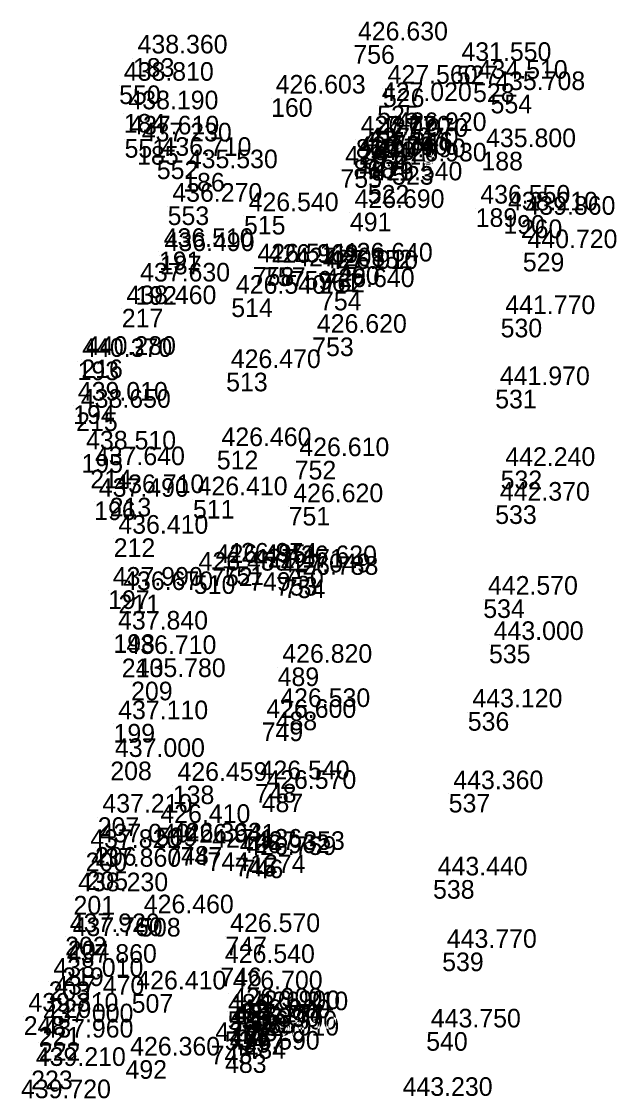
# Model space of a CAD drawing. Extents: x -874038 to -859694, y -1059487 to -1049069.
# Drawn here: x -860583.5 to -860545.1, y -1058026.9 to -1057957.5 of the extents above; entities that cross this region are included whole.
import ezdxf

# ---------------------------------------------------------------- set-up
doc = ezdxf.new("R2010")
doc.units = 0
doc.layers.add('Vrstva 60', color=7, linetype='Continuous')
doc.layers.add('Vrstva 61', color=7, linetype='Continuous')

msp = doc.modelspace()

# ---------------------------------------------------------------- linework, layer by layer
at = {"layer": 'Vrstva 60'}
for p, q in [((-860562.1, -1057959.03), (-860562.1, -1057959.03)), ((-860576.31, -1057959.87), (-860576.31, -1057959.87)), ((-860555.43, -1057960.35), (-860555.43, -1057960.35)), ((-860577.2, -1057961.63), (-860577.2, -1057961.63)), ((-860560.19, -1057961.82), (-860560.19, -1057961.82)), ((-860554.38, -1057961.5), (-860554.38, -1057961.5)), ((-860567.404, -1057962.456), (-860567.404, -1057962.456)), ((-860553.249, -1057962.231), (-860553.249, -1057962.231)), ((-860576.9, -1057963.47), (-860576.9, -1057963.47)), ((-860560.56, -1057962.94), (-860560.56, -1057962.94)), ((-860559.61, -1057964.87), (-860559.61, -1057964.87)), ((-860576.85, -1057965.09), (-860576.85, -1057965.09)), ((-860576.04, -1057965.54), (-860576.04, -1057965.54)), ((-860561.93, -1057965.1), (-860561.93, -1057965.1)), ((-860561.93, -1057965.1), (-860561.93, -1057965.1)), ((-860560.79, -1057965.24), (-860560.79, -1057965.24)), ((-860561.786, -1057966.129), (-860561.786, -1057966.129)), ((-860561.42, -1057965.85), (-860561.42, -1057965.85)), ((-860553.84, -1057965.91), (-860553.84, -1057965.91)), ((-860574.77, -1057966.47), (-860574.77, -1057966.47)), ((-860562.09, -1057966.42), (-860562.09, -1057966.42)), ((-860562.09, -1057966.42), (-860562.09, -1057966.42)), ((-860560.95, -1057966.56), (-860560.95, -1057966.56)), ((-860559.6, -1057966.83), (-860559.6, -1057966.83)), ((-860573.07, -1057967.27), (-860573.07, -1057967.27)), ((-860562.93, -1057967.03), (-860562.93, -1057967.03)), ((-860561.17, -1057968.05), (-860561.17, -1057968.05)), ((-860574.07, -1057969.43), (-860574.07, -1057969.43)), ((-860554.21, -1057969.55), (-860554.21, -1057969.55)), ((-860569.15, -1057970.04), (-860569.15, -1057970.04)), ((-860562.32, -1057969.83), (-860562.32, -1057969.83)), ((-860552.43, -1057969.99), (-860552.43, -1057969.99)), ((-860551.3, -1057970.27), (-860551.3, -1057970.27)), ((-860574.63, -1057972.34), (-860574.63, -1057972.34)), ((-860551.17, -1057972.42), (-860551.17, -1057972.42)), ((-860574.57, -1057972.61), (-860574.57, -1057972.61)), ((-860568.583, -1057973.341), (-860568.583, -1057973.341)), ((-860567.861, -1057973.365), (-860567.861, -1057973.365)), ((-860566.141, -1057973.594), (-860566.141, -1057973.594)), ((-860564.378, -1057973.73), (-860564.378, -1057973.73)), ((-860564.022, -1057973.764), (-860564.022, -1057973.764)), ((-860563.08, -1057973.28), (-860563.08, -1057973.28)), ((-860576.15, -1057974.57), (-860576.15, -1057974.57)), ((-860564.25, -1057974.93), (-860564.25, -1057974.93)), ((-860577.03, -1057976.03), (-860577.03, -1057976.03)), ((-860569.97, -1057975.36), (-860569.97, -1057975.36)), ((-860552.6, -1057976.67), (-860552.6, -1057976.67)), ((-860564.75, -1057977.88), (-860564.75, -1057977.88)), ((-860579.88, -1057979.43), (-860579.88, -1057979.43)), ((-860579.64, -1057979.3), (-860579.64, -1057979.3)), ((-860570.3, -1057980.15), (-860570.3, -1057980.15)), ((-860552.95, -1057981.25), (-860552.95, -1057981.25)), ((-860580.16, -1057982.25), (-860580.16, -1057982.25)), ((-860579.97, -1057982.71), (-860579.97, -1057982.71)), ((-860579.63, -1057985.4), (-860579.63, -1057985.4)), ((-860570.9, -1057985.18), (-860570.9, -1057985.18)), ((-860579.06, -1057986.41), (-860579.06, -1057986.41)), ((-860565.88, -1057985.83), (-860565.88, -1057985.83)), ((-860552.6, -1057986.46), (-860552.6, -1057986.46)), ((-860578.81, -1057988.45), (-860578.81, -1057988.45)), ((-860577.81, -1057988.21), (-860577.81, -1057988.21)), ((-860572.44, -1057988.35), (-860572.44, -1057988.35)), ((-860566.27, -1057988.8), (-860566.27, -1057988.8)), ((-860552.95, -1057988.7), (-860552.95, -1057988.7)), ((-860577.55, -1057990.83), (-860577.55, -1057990.83)), ((-860571.272, -1057992.708), (-860571.272, -1057992.708)), ((-860570.535, -1057992.629), (-860570.535, -1057992.629)), ((-860572.38, -1057993.21), (-860572.38, -1057993.21)), ((-860568.815, -1057993.009), (-860568.815, -1057993.009)), ((-860567.084, -1057993.32), (-860567.084, -1057993.32)), ((-860566.68, -1057992.79), (-860566.68, -1057992.79)), ((-860566.584, -1057993.478), (-860566.584, -1057993.478)), ((-860577.91, -1057994.18), (-860577.91, -1057994.18)), ((-860577.24, -1057994.46), (-860577.24, -1057994.46)), ((-860553.72, -1057994.76), (-860553.72, -1057994.76)), ((-860577.57, -1057997.01), (-860577.57, -1057997.01)), ((-860553.35, -1057997.68), (-860553.35, -1057997.68)), ((-860577.03, -1057998.58), (-860577.03, -1057998.58)), ((-860566.98, -1057999.15), (-860566.98, -1057999.15)), ((-860576.43, -1058000.07), (-860576.43, -1058000.07)), ((-860567.11, -1058002), (-860567.11, -1058002)), ((-860554.72, -1058002.03), (-860554.72, -1058002.03)), ((-860577.56, -1058002.79), (-860577.56, -1058002.79)), ((-860568.01, -1058002.7), (-860568.01, -1058002.7)), ((-860577.77, -1058005.22), (-860577.77, -1058005.22)), ((-860573.739, -1058006.762), (-860573.739, -1058006.762)), ((-860568.44, -1058006.66), (-860568.44, -1058006.66)), ((-860568.01, -1058007.28), (-860568.01, -1058007.28)), ((-860555.95, -1058007.3), (-860555.95, -1058007.3)), ((-860578.58, -1058008.81), (-860578.58, -1058008.81)), ((-860574.84, -1058009.47), (-860574.84, -1058009.47)), ((-860578.75, -1058010.73), (-860578.75, -1058010.73)), ((-860574.095, -1058010.668), (-860574.095, -1058010.668)), ((-860573.229, -1058010.737), (-860573.229, -1058010.737)), ((-860579.36, -1058011.09), (-860579.36, -1058011.09)), ((-860571.504, -1058011.068), (-860571.504, -1058011.068)), ((-860569.722, -1058011.42), (-860569.722, -1058011.42)), ((-860568.75, -1058011.213), (-860568.75, -1058011.213)), ((-860569.299, -1058011.538), (-860569.299, -1058011.538)), ((-860579.3, -1058012.3), (-860579.3, -1058012.3)), ((-860556.96, -1058012.86), (-860556.96, -1058012.86)), ((-860580.14, -1058013.88), (-860580.14, -1058013.88)), ((-860575.91, -1058015.3), (-860575.91, -1058015.3)), ((-860580.68, -1058016.51), (-860580.68, -1058016.51)), ((-860580.5, -1058016.77), (-860580.5, -1058016.77)), ((-860570.34, -1058016.51), (-860570.34, -1058016.51)), ((-860556.37, -1058017.53), (-860556.37, -1058017.53)), ((-860580.87, -1058018.49), (-860580.87, -1058018.49)), ((-860570.68, -1058018.5), (-860570.68, -1058018.5)), ((-860581.74, -1058019.39), (-860581.74, -1058019.39)), ((-860576.39, -1058020.21), (-860576.39, -1058020.21)), ((-860570.18, -1058020.2), (-860570.18, -1058020.2)), ((-860581.68, -1058020.55), (-860581.68, -1058020.55)), ((-860583.35, -1058021.64), (-860583.35, -1058021.64)), ((-860570.2, -1058021.31), (-860570.2, -1058021.31)), ((-860569.06, -1058021.48), (-860569.06, -1058021.48)), ((-860568.53, -1058021.55), (-860568.53, -1058021.55)), ((-860582.38, -1058022.33), (-860582.38, -1058022.33)), ((-860570.084, -1058022.34), (-860570.084, -1058022.34)), ((-860570.003, -1058022.402), (-860570.003, -1058022.402)), ((-860569.69, -1058022.05), (-860569.69, -1058022.05)), ((-860570.39, -1058022.62), (-860570.39, -1058022.62)), ((-860569.25, -1058022.78), (-860569.25, -1058022.78)), ((-860569.12, -1058023.18), (-860569.12, -1058023.18)), ((-860557.4, -1058022.66), (-860557.4, -1058022.66)), ((-860582.38, -1058023.31), (-860582.38, -1058023.31)), ((-860571.3, -1058023.53), (-860571.3, -1058023.53)), ((-860576.79, -1058024.47), (-860576.79, -1058024.47)), ((-860570.37, -1058024.09), (-860570.37, -1058024.09)), ((-860582.87, -1058025.14), (-860582.87, -1058025.14))]:
    msp.add_line(p, q, dxfattribs=at)

# ---------------------------------------------------------------- texts
for s, p in [('756', (-860562.1, -1057960.23)), ('183', (-860576.31, -1057961.07)), ('527', (-860555.43, -1057961.55)), ('550', (-860577.2, -1057962.83)), ('526', (-860560.19, -1057963.02)), ('528', (-860554.38, -1057962.7)), ('160', (-860567.404, -1057963.656)), ('554', (-860553.249, -1057963.431)), ('184', (-860576.9, -1057964.67)), ('525', (-860560.56, -1057964.14)), ('524', (-860559.61, -1057966.07)), ('551', (-860576.85, -1057966.29)), ('185', (-860576.04, -1057966.74)), ('869', (-860561.93, -1057966.3)), ('819', (-860561.93, -1057966.3)), ('870', (-860560.79, -1057966.44)), ('1275', (-860561.786, -1057967.329)), ('872', (-860561.42, -1057967.05)), ('188', (-860553.84, -1057967.11)), ('552', (-860574.77, -1057967.67)), ('868', (-860562.09, -1057967.62)), ('818', (-860562.09, -1057967.62)), ('871', (-860560.95, -1057967.76)), ('523', (-860559.6, -1057968.03)), ('186', (-860573.07, -1057968.47)), ('755', (-860562.93, -1057968.23)), ('522', (-860561.17, -1057969.25)), ('553', (-860574.07, -1057970.63)), ('189', (-860554.21, -1057970.75)), ('515', (-860569.15, -1057971.24)), ('491', (-860562.32, -1057971.03)), ('190', (-860552.43, -1057971.19)), ('260', (-860551.3, -1057971.47)), ('191', (-860574.63, -1057973.54)), ('529', (-860551.17, -1057973.62)), ('187', (-860574.57, -1057973.81)), ('490', (-860563.08, -1057974.48)), ('758', (-860568.583, -1057974.541)), ('757', (-860567.861, -1057974.565)), ('759', (-860566.141, -1057974.794)), ('761', (-860564.378, -1057974.93)), ('762', (-860564.022, -1057974.964)), ('192', (-860576.15, -1057975.77)), ('754', (-860564.25, -1057976.13)), ('217', (-860577.03, -1057977.23)), ('514', (-860569.97, -1057976.56)), ('530', (-860552.6, -1057977.87)), ('753', (-860564.75, -1057979.08)), ('193', (-860579.88, -1057980.63)), ('216', (-860579.64, -1057980.5)), ('513', (-860570.3, -1057981.35)), ('531', (-860552.95, -1057982.45)), ('194', (-860580.16, -1057983.45)), ('215', (-860579.97, -1057983.91)), ('195', (-860579.63, -1057986.6)), ('512', (-860570.9, -1057986.38)), ('214', (-860579.06, -1057987.61)), ('752', (-860565.88, -1057987.03)), ('532', (-860552.6, -1057987.66)), ('196', (-860578.81, -1057989.65)), ('213', (-860577.81, -1057989.41)), ('511', (-860572.44, -1057989.55)), ('751', (-860566.27, -1057990)), ('533', (-860552.95, -1057989.9)), ('212', (-860577.55, -1057992.03)), ('752', (-860571.272, -1057993.908)), ('751', (-860570.535, -1057993.829)), ('510', (-860572.38, -1057994.41)), ('749', (-860568.815, -1057994.209)), ('753', (-860567.084, -1057994.52)), ('750', (-860566.68, -1057993.99)), ('754', (-860566.584, -1057994.678)), ('197', (-860577.91, -1057995.38)), ('211', (-860577.24, -1057995.66)), ('534', (-860553.72, -1057995.96)), ('198', (-860577.57, -1057998.21)), ('535', (-860553.35, -1057998.88)), ('210', (-860577.03, -1057999.78)), ('489', (-860566.98, -1058000.35)), ('209', (-860576.43, -1058001.27)), ('488', (-860567.11, -1058003.2)), ('536', (-860554.72, -1058003.23)), ('199', (-860577.56, -1058003.99)), ('749', (-860568.01, -1058003.9)), ('208', (-860577.77, -1058006.42)), ('138', (-860573.739, -1058007.962)), ('748', (-860568.44, -1058007.86)), ('487', (-860568.01, -1058008.48)), ('537', (-860555.95, -1058008.5)), ('207', (-860578.58, -1058010.01)), ('509', (-860574.84, -1058010.67)), ('206', (-860578.75, -1058011.93)), ('748', (-860574.095, -1058011.868)), ('747', (-860573.229, -1058011.937)), ('200', (-860579.36, -1058012.29)), ('744', (-860571.504, -1058012.268)), ('745', (-860569.722, -1058012.62)), ('1274', (-860568.75, -1058012.413)), ('746', (-860569.299, -1058012.738)), ('205', (-860579.3, -1058013.5)), ('538', (-860556.96, -1058014.06)), ('201', (-860580.14, -1058015.08)), ('508', (-860575.91, -1058016.5)), ('202', (-860580.68, -1058017.71)), ('204', (-860580.5, -1058017.97)), ('747', (-860570.34, -1058017.71)), ('539', (-860556.37, -1058018.73)), ('219', (-860580.87, -1058019.69)), ('746', (-860570.68, -1058019.7)), ('203', (-860581.74, -1058020.59)), ('507', (-860576.39, -1058021.41)), ('486', (-860570.18, -1058021.4)), ('220', (-860581.68, -1058021.75)), ('248', (-860583.35, -1058022.84)), ('535', (-860570.2, -1058022.51)), ('536', (-860569.06, -1058022.68)), ('485', (-860568.53, -1058022.75)), ('221', (-860582.38, -1058023.53)), ('473', (-860570.084, -1058023.54)), ('137', (-860570.003, -1058023.602)), ('538', (-860569.69, -1058023.25)), ('534', (-860570.39, -1058023.82)), ('537', (-860569.25, -1058023.98)), ('484', (-860569.12, -1058024.38)), ('540', (-860557.4, -1058023.86)), ('222', (-860582.38, -1058024.51)), ('745', (-860571.3, -1058024.73)), ('492', (-860576.79, -1058025.67)), ('483', (-860570.37, -1058025.29)), ('223', (-860582.87, -1058026.34))]:
    msp.add_text(s, height=1.2, dxfattribs=at).set_placement(p)
at = {"layer": 'Vrstva 61'}
for s, p in [('426.630', (-860561.8, -1057958.73)), ('438.360', (-860576.01, -1057959.57)), ('431.550', (-860555.13, -1057960.05)), ('434.510', (-860554.08, -1057961.2)), ('438.810', (-860576.9, -1057961.33)), ('427.560', (-860559.89, -1057961.52)), ('435.708', (-860552.949, -1057961.931)), ('426.603', (-860567.104, -1057962.156)), ('427.020', (-860560.26, -1057962.64)), ('438.190', (-860576.6, -1057963.17)), ('426.920', (-860559.31, -1057964.57)), ('437.610', (-860576.55, -1057964.79)), ('437.230', (-860575.74, -1057965.24)), ('427.070', (-860561.63, -1057964.8)), ('426.720', (-860561.63, -1057964.8)), ('427.070', (-860560.49, -1057964.94)), ('427.090', (-860561.79, -1057966.12)), ('426.740', (-860561.79, -1057966.12)), ('427.346', (-860561.486, -1057965.829)), ('427.070', (-860561.12, -1057965.55)), ('435.800', (-860553.54, -1057965.61)), ('436.710', (-860574.47, -1057966.17)), ('426.610', (-860562.63, -1057966.73)), ('427.090', (-860560.65, -1057966.26)), ('426.930', (-860559.3, -1057966.53)), ('435.530', (-860572.77, -1057966.97)), ('426.540', (-860560.87, -1057967.75)), ('436.270', (-860573.77, -1057969.13)), ('426.690', (-860562.02, -1057969.53)), ('436.550', (-860553.91, -1057969.25)), ('426.540', (-860568.85, -1057969.74)), ('438.210', (-860552.13, -1057969.69)), ('439.860', (-860551, -1057969.97)), ('436.510', (-860574.33, -1057972.04)), ('436.490', (-860574.27, -1057972.31)), ('440.720', (-860550.87, -1057972.12)), ('426.511', (-860568.283, -1057973.041)), ('426.969', (-860567.561, -1057973.065)), ('426.640', (-860562.78, -1057972.98)), ('427.208', (-860565.841, -1057973.294)), ('427.152', (-860564.078, -1057973.43)), ('426.910', (-860563.722, -1057973.464)), ('437.630', (-860575.85, -1057974.27)), ('426.540', (-860569.67, -1057975.06)), ('426.640', (-860563.95, -1057974.63)), ('438.460', (-860576.73, -1057975.73)), ('441.770', (-860552.3, -1057976.37)), ('426.620', (-860564.45, -1057977.58)), ('440.370', (-860579.58, -1057979.13)), ('440.280', (-860579.34, -1057979)), ('426.470', (-860570, -1057979.85)), ('441.970', (-860552.65, -1057980.95)), ('439.010', (-860579.86, -1057981.95)), ('438.650', (-860579.67, -1057982.41)), ('426.460', (-860570.6, -1057984.88)), ('438.510', (-860579.33, -1057985.1)), ('426.610', (-860565.58, -1057985.53)), ('437.640', (-860578.76, -1057986.11)), ('442.240', (-860552.3, -1057986.16)), ('437.490', (-860578.51, -1057988.15)), ('436.710', (-860577.51, -1057987.91)), ('426.410', (-860572.14, -1057988.05)), ('426.620', (-860565.97, -1057988.5)), ('442.370', (-860552.65, -1057988.4)), ('436.410', (-860577.25, -1057990.53)), ('426.495', (-860570.972, -1057992.408)), ('426.974', (-860570.235, -1057992.329)), ('426.620', (-860566.38, -1057992.49)), ('426.450', (-860572.08, -1057992.91)), ('427.171', (-860568.515, -1057992.709)), ('427.049', (-860566.784, -1057993.02)), ('426.788', (-860566.284, -1057993.178)), ('437.990', (-860577.61, -1057993.88)), ('436.670', (-860576.94, -1057994.16)), ('442.570', (-860553.42, -1057994.46)), ('437.840', (-860577.27, -1057996.71)), ('443.000', (-860553.05, -1057997.38)), ('436.710', (-860576.73, -1057998.28)), ('426.820', (-860566.68, -1057998.85)), ('435.780', (-860576.13, -1057999.77)), ('426.530', (-860566.81, -1058001.7)), ('443.120', (-860554.42, -1058001.73)), ('437.110', (-860577.26, -1058002.49)), ('426.600', (-860567.71, -1058002.4)), ('437.000', (-860577.47, -1058004.92)), ('426.540', (-860568.14, -1058006.36)), ('426.459', (-860573.439, -1058006.462)), ('426.570', (-860567.71, -1058006.98)), ('443.360', (-860555.65, -1058007)), ('437.210', (-860578.28, -1058008.51)), ('426.410', (-860574.54, -1058009.17)), ('437.040', (-860578.45, -1058010.43)), ('426.363', (-860573.795, -1058010.368)), ('426.941', (-860572.929, -1058010.437)), ('437.820', (-860579.06, -1058010.79)), ('427.136', (-860571.204, -1058010.768)), ('426.962', (-860569.422, -1058011.12)), ('426.759', (-860568.999, -1058011.238)), ('427.353', (-860568.45, -1058010.913)), ('437.860', (-860579, -1058012)), ('443.440', (-860556.66, -1058012.56)), ('438.230', (-860579.84, -1058013.58)), ('426.460', (-860575.61, -1058015)), ('437.920', (-860580.38, -1058016.21)), ('437.760', (-860580.2, -1058016.47)), ('426.570', (-860570.04, -1058016.21)), ('443.770', (-860556.07, -1058017.23)), ('437.860', (-860580.57, -1058018.19)), ('426.540', (-860570.38, -1058018.2)), ('438.010', (-860581.44, -1058019.09)), ('437.470', (-860581.38, -1058020.25)), ('426.410', (-860576.09, -1058019.91)), ('426.700', (-860569.88, -1058019.9)), ('439.310', (-860583.05, -1058021.34)), ('426.900', (-860569.9, -1058021.01)), ('426.900', (-860568.76, -1058021.18)), ('426.210', (-860568.23, -1058021.25)), ('437.000', (-860582.08, -1058022.03)), ('426.890', (-860570.09, -1058022.32)), ('427.154', (-860569.784, -1058022.04)), ('428.777', (-860569.703, -1058022.102)), ('426.900', (-860569.39, -1058021.75)), ('443.750', (-860557.1, -1058022.36)), ('437.960', (-860582.08, -1058023.01)), ('426.890', (-860568.95, -1058022.48)), ('426.010', (-860568.82, -1058022.88)), ('426.520', (-860571, -1058023.23)), ('426.360', (-860576.49, -1058024.17)), ('426.590', (-860570.07, -1058023.79)), ('439.210', (-860582.57, -1058024.84)), ('439.720', (-860583.53, -1058026.92)), ('443.230', (-860558.92, -1058026.77))]:
    msp.add_text(s, height=1.2, dxfattribs=at).set_placement(p)

doc.saveas('drawing.dxf')
